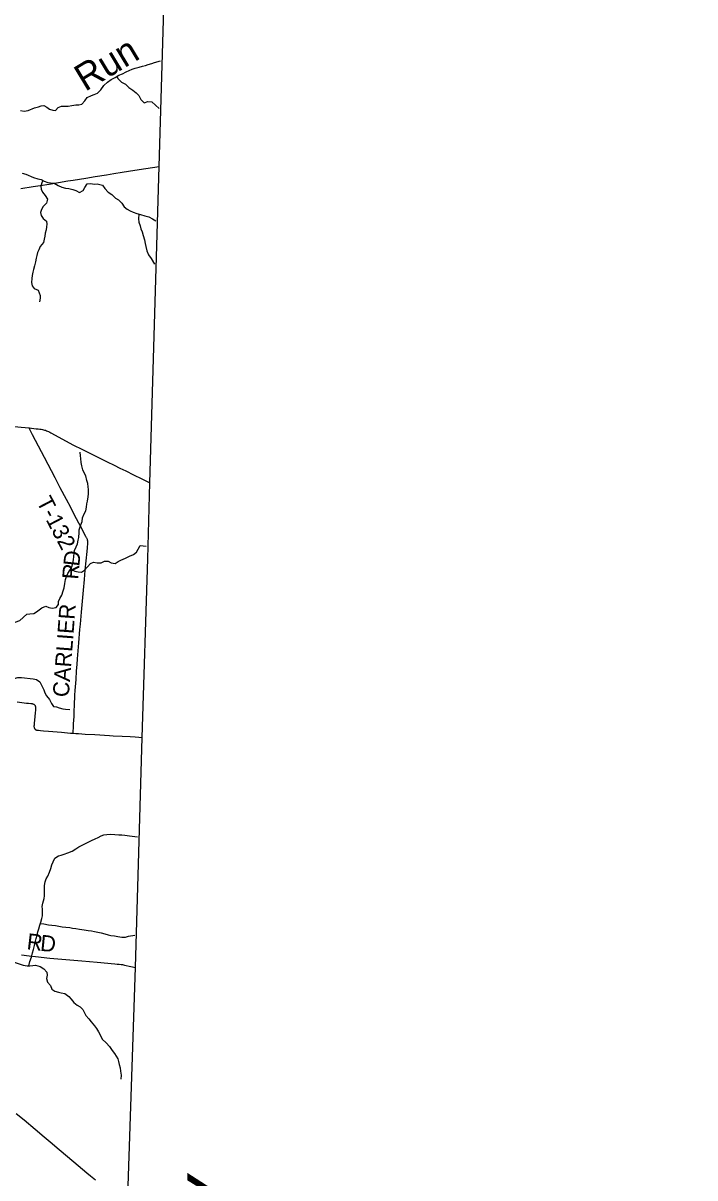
# Model space of a CAD drawing. Extents: x 1451455 to 1749751, y 218250 to 574981.
# Drawn here: x 1578654 to 1591170, y 419441 to 440949 of the extents above; entities that cross this region are included whole.
import ezdxf

# ---------------------------------------------------------------- set-up
doc = ezdxf.new("R2010")
doc.units = 0
for name, color, linetype in [('GM_X_Adjacent_County', 7, 'Continuous'), ('GM_X_Adjacent_County_Text', 7, 'Continuous'), ('GM_X_County', 7, 'Continuous'), ('GM_X_County_Road', 7, 'Continuous'), ('GM_X_County_Road_Text', 7, 'Continuous'), ('GM_X_Minor_River', 7, 'Continuous'), ('GM_X_Minor_River_Text', 7, 'Continuous'), ('GM_X_State_Route', 7, 'Continuous'), ('GM_X_Township', 7, 'Continuous'), ('GM_X_Township_Road', 7, 'Continuous'), ('GM_X_Township_Road_Text', 7, 'Continuous'), ('GM_X_US_Route', 7, 'Continuous')]:
    doc.layers.add(name, color=color, linetype=linetype)

msp = doc.modelspace()

# ---------------------------------------------------------------- linework, layer by layer
at = {"layer": 'GM_X_Adjacent_County'}
msp.add_lwpolyline([(1580602, 418918), (1580746, 423359), (1580874, 427644), (1580979, 430971), (1581014, 432385), (1581190, 438279), (1581383, 444781), (1581567, 450939), (1581670, 454427), (1581739, 457239), (1582867, 457136), (1582883, 457135), (1588502, 456667), (1590579, 456501), (1590479, 454965), (1590388, 454199), (1590303, 452833), (1590219, 451466), (1590110, 449807), (1590085, 449419), (1590007, 448309), (1590719, 448267), (1592674, 448158)], dxfattribs=at)
at = {"layer": 'GM_X_County'}
msp.add_lwpolyline([(1580602, 418918), (1580746, 423359), (1580874, 427644), (1580979, 430971), (1581014, 432385), (1581190, 438279), (1581383, 444781)], dxfattribs=at)
at = {"layer": 'GM_X_County_Road'}
for points in [[(1576534, 433625), (1576700, 433610), (1576978, 433584), (1577109, 433571), (1577285, 433554), (1577445, 433538), (1577801, 433503), (1577970, 433485), (1578284, 433455), (1578431, 433440), (1578620, 433422), (1578767, 433408)], [(1578767, 433408), (1578898, 433395), (1578933, 433392), (1578966, 433387), (1578991, 433383), (1579014, 433379), (1579033, 433375), (1579051, 433370), (1579070, 433365), (1579089, 433358), (1579107, 433351), (1579128, 433342), (1579150, 433330), (1579172, 433320), (1579252, 433275), (1579309, 433244), (1579596, 433091), (1579748, 433013), (1580059, 432858), (1580219, 432780), (1580353, 432713), (1580456, 432662), (1580565, 432608), (1580709, 432537), (1580865, 432459), (1581014, 432385)], [(1578627, 423595), (1578767, 423577), (1578884, 423563), (1579155, 423535), (1579449, 423508), (1579746, 423482), (1580031, 423458), (1580364, 423430), (1580409, 423425), (1580445, 423422), (1580479, 423417), (1580508, 423413), (1580541, 423406), (1580664, 423379), (1580746, 423359)]]:
    msp.add_lwpolyline(points, dxfattribs=at)
at = {"layer": 'GM_X_Minor_River'}
for points in [[(1578865, 439371), (1578938, 439392), (1578988, 439407), (1579038, 439417), (1579094, 439386), (1579149, 439345), (1579207, 439327), (1579259, 439322), (1579310, 439377), (1579368, 439401), (1579436, 439400), (1579496, 439401), (1579564, 439412), (1579636, 439424), (1579695, 439427), (1579749, 439438), (1579805, 439498), (1579846, 439563), (1579929, 439598), (1579981, 439616), (1580039, 439643), (1580102, 439708), (1580161, 439784), (1580226, 439851), (1580293, 439898), (1580367, 439934), (1580436, 439977), (1580508, 440006), (1580576, 440041), (1580633, 440069), (1580687, 440092), (1580739, 440107), (1580814, 440131), (1580876, 440148), (1580932, 440161), (1580984, 440175), (1581051, 440198), (1581101, 440215), (1581216, 440249)], [(1580398, 439953), (1580423, 439913), (1580490, 439846), (1580562, 439809), (1580627, 439752), (1580698, 439699), (1580762, 439651), (1580811, 439600), (1580848, 439525), (1580910, 439463), (1580980, 439486), (1581052, 439483), (1581189, 439360)], [(1578605, 439323), (1578677, 439309), (1578747, 439318), (1578865, 439371)], [(1578636, 438151), (1578708, 438134), (1578848, 438071)], [(1579021, 438020), (1579003, 437971), (1578986, 437912), (1578993, 437853), (1579015, 437803), (1579064, 437738), (1579111, 437668), (1579090, 437598), (1579028, 437531), (1578995, 437479), (1578980, 437421), (1578988, 437365), (1579027, 437308), (1579090, 437260), (1579098, 437207), (1579093, 437153), (1579082, 437096), (1579068, 437036), (1579059, 436982), (1579046, 436922), (1579034, 436864), (1578975, 436786), (1578946, 436729), (1578925, 436677), (1578911, 436623), (1578900, 436569), (1578885, 436503), (1578868, 436431), (1578850, 436362), (1578835, 436310), (1578822, 436250), (1578816, 436194), (1578813, 436120), (1578826, 436057), (1578863, 436007), (1578933, 435976), (1578970, 435876), (1578969, 435824), (1578958, 435756)], [(1578848, 438071), (1578926, 438046), (1578992, 438036), (1579045, 438007), (1579115, 437982), (1579167, 437972), (1579235, 437965), (1579306, 437924), (1579378, 437895), (1579446, 437876), (1579506, 437867), (1579578, 437852), (1579634, 437832), (1579707, 437795), (1579774, 437828), (1579804, 437886), (1579847, 437957), (1579917, 437963), (1579979, 437948), (1580035, 437953), (1580131, 437928), (1580176, 437867), (1580242, 437801), (1580307, 437756), (1580376, 437689), (1580432, 437658), (1580493, 437593), (1580536, 437529), (1580594, 437484), (1580650, 437451), (1580707, 437427), (1580771, 437402), (1580843, 437385), (1580925, 437360), (1580997, 437339), (1581066, 437304), (1581127, 437265)], [(1580812, 437392), (1580806, 437303), (1580813, 437243), (1580832, 437171), (1580850, 437119), (1580871, 437060), (1580894, 436994), (1580915, 436912), (1580929, 436845), (1580938, 436785), (1580959, 436705), (1580992, 436632), (1581037, 436562), (1581103, 436456)], [(1578723, 429939), (1578781, 429945), (1578851, 429952), (1578902, 429983), (1578954, 430019), (1579005, 430056), (1579079, 430089), (1579133, 430067), (1579197, 430052), (1579271, 430063), (1579314, 430119), (1579314, 430177), (1579337, 430235), (1579374, 430294), (1579399, 430372), (1579417, 430428), (1579430, 430510), (1579445, 430588), (1579460, 430640), (1579487, 430697), (1579529, 430765), (1579568, 430835), (1579583, 430892), (1579594, 430950), (1579598, 431016), (1579603, 431074), (1579614, 431128), (1579645, 431192), (1579669, 431252), (1579682, 431316), (1579693, 431370), (1579698, 431462), (1579700, 431514), (1579728, 431604), (1579754, 431669), (1579761, 431737), (1579794, 431807), (1579823, 431867), (1579836, 431935), (1579844, 431993), (1579855, 432045), (1579866, 432123), (1579871, 432183), (1579874, 432263), (1579868, 432313), (1579857, 432373), (1579843, 432427), (1579820, 432514), (1579789, 432574), (1579766, 432628), (1579749, 432703), (1579735, 432763), (1579728, 432837), (1579723, 432891), (1579718, 432959)], [(1579537, 430779), (1579561, 430767), (1579617, 430740), (1579679, 430727), (1579741, 430722), (1579797, 430758), (1579852, 430823), (1579911, 430885), (1579967, 430908), (1580035, 430897), (1580109, 430896), (1580172, 430930), (1580238, 430925), (1580293, 430894), (1580371, 430887), (1580428, 430923), (1580478, 430948), (1580561, 430985), (1580639, 431020), (1580710, 431049), (1580768, 431093), (1580795, 431152), (1580832, 431222), (1580948, 431209)], [(1577574, 428833), (1577585, 428892), (1577643, 428970), (1577694, 429029), (1577729, 429084), (1577772, 429155), (1577797, 429211), (1577816, 429267), (1577842, 429332), (1577873, 429388), (1577934, 429415), (1577990, 429434), (1578051, 429459), (1578103, 429478), (1578160, 429533), (1578211, 429582), (1578247, 429640), (1578284, 429693), (1578333, 429750), (1578384, 429783), (1578440, 429788), (1578508, 429793), (1578593, 429820), (1578723, 429939)], [(1577335, 428827), (1577399, 428816), (1577451, 428815), (1577515, 428824), (1577570, 428833), (1577634, 428840), (1577684, 428839), (1577740, 428830), (1577806, 428806), (1577878, 428785), (1577942, 428766), (1577996, 428757), (1578062, 428750), (1578116, 428743), (1578170, 428748), (1578226, 428747), (1578280, 428736), (1578349, 428753), (1578418, 428721), (1578487, 428744), (1578559, 428763), (1578626, 428758), (1578678, 428753)], [(1578678, 428753), (1578787, 428743), (1578841, 428736), (1578905, 428726), (1578966, 428681), (1579005, 428604), (1579040, 428534), (1579060, 428475), (1579091, 428419), (1579148, 428350), (1579183, 428278), (1579221, 428221), (1579275, 428213), (1579328, 428196), (1579396, 428175), (1579446, 428172), (1579522, 428162)], [(1578760, 423392), (1578779, 423472), (1578810, 423553), (1578831, 423633), (1578848, 423695), (1578865, 423771), (1578880, 423827), (1578898, 423897), (1578915, 423965), (1578928, 424023), (1578945, 424081), (1578967, 424150), (1578982, 424204), (1579003, 424270), (1579016, 424322), (1579018, 424394), (1579013, 424446), (1579008, 424496), (1579022, 424558), (1579045, 424644), (1579050, 424694), (1579053, 424744), (1579051, 424810), (1579050, 424890), (1579063, 424954), (1579086, 425010), (1579115, 425062), (1579147, 425136), (1579168, 425204), (1579189, 425269), (1579212, 425327), (1579245, 425395), (1579313, 425440), (1579365, 425452), (1579420, 425469), (1579486, 425494), (1579568, 425529), (1579639, 425572), (1579695, 425606), (1579754, 425639), (1579818, 425672), (1579877, 425698), (1579929, 425725), (1579999, 425758), (1580050, 425784), (1580108, 425813), (1580158, 425833), (1580215, 425836), (1580289, 425843), (1580361, 425838), (1580437, 425831), (1580495, 425829), (1580551, 425822), (1580634, 425809), (1580788, 425796)], [(1578976, 424181), (1579038, 424174), (1579128, 424156), (1579190, 424148), (1579256, 424139), (1579321, 424128), (1579383, 424119), (1579449, 424111), (1579523, 424102), (1579575, 424095), (1579635, 424086), (1579705, 424074), (1579791, 424062), (1579867, 424052), (1579931, 424041), (1579987, 424032), (1580049, 424021), (1580110, 424005), (1580178, 423988), (1580236, 423969), (1580290, 423958), (1580356, 423948), (1580420, 423935), (1580492, 423924), (1580564, 423927), (1580616, 423943), (1580733, 423964)], [(1578487, 423458), (1578658, 423405)], [(1578658, 423405), (1578728, 423394), (1578780, 423391), (1578834, 423399), (1578888, 423402), (1578970, 423377), (1579040, 423336), (1579095, 423272), (1579100, 423215), (1579092, 423155), (1579111, 423089), (1579166, 423022), (1579189, 422956), (1579247, 422919), (1579311, 422900), (1579362, 422888), (1579430, 422875), (1579508, 422822), (1579547, 422771), (1579598, 422709), (1579660, 422656), (1579718, 422627), (1579769, 422575), (1579796, 422518), (1579824, 422466), (1579879, 422401), (1579922, 422346), (1579985, 422276), (1580023, 422225), (1580060, 422163), (1580101, 422078), (1580129, 422028), (1580204, 421955), (1580263, 421888), (1580316, 421811), (1580355, 421758), (1580389, 421708), (1580416, 421658), (1580430, 421607), (1580445, 421551), (1580460, 421493), (1580470, 421429), (1580483, 421354), (1580478, 421280)]]:
    msp.add_lwpolyline(points, dxfattribs=at)
at = {"layer": 'GM_X_State_Route'}
msp.add_lwpolyline([(1578527, 420643), (1578673, 420521), (1578879, 420348), (1579044, 420207), (1579156, 420112), (1579326, 419973), (1579600, 419742), (1579842, 419536), (1579908, 419481), (1580002, 419404)], dxfattribs=at)
at = {"layer": 'GM_X_Township'}
msp.add_lwpolyline([(1580602, 418918), (1580746, 423359), (1580874, 427644), (1580979, 430971), (1581014, 432385), (1581190, 438279), (1581383, 444781)], dxfattribs=at)
at = {"layer": 'GM_X_Township_Road'}
for points in [[(1579587, 427722), (1579588, 427750), (1579592, 427835), (1579595, 427900), (1579603, 428035), (1579608, 428149), (1579611, 428231), (1579614, 428302), (1579617, 428371), (1579620, 428435), (1579626, 428516), (1579640, 428723), (1579651, 428886), (1579659, 429001), (1579669, 429109), (1579680, 429259), (1579691, 429407), (1579712, 429652), (1579722, 429756), (1579741, 429975), (1579780, 430387), (1579798, 430586), (1579813, 430760), (1579829, 430933), (1579845, 431106), (1579852, 431178), (1579859, 431260), (1579859, 431272), (1579859, 431286), (1579859, 431295), (1579858, 431304), (1579856, 431314), (1579854, 431324), (1579852, 431333), (1579848, 431343), (1579843, 431353), (1579838, 431364), (1579825, 431389), (1579769, 431492), (1579747, 431537), (1579692, 431638), (1579608, 431797), (1579541, 431925), (1579464, 432074), (1579347, 432294), (1579250, 432481), (1579053, 432859), (1578828, 433281), (1578780, 433380), (1578767, 433408)], [(1578545, 428305), (1578717, 428285), (1578753, 428281), (1578799, 428277), (1578810, 428276), (1578822, 428274), (1578830, 428272), (1578837, 428270), (1578845, 428267), (1578852, 428263), (1578858, 428259), (1578863, 428255), (1578868, 428250), (1578872, 428245), (1578876, 428237), (1578879, 428231), (1578881, 428225), (1578883, 428219), (1578884, 428212), (1578885, 428206), (1578886, 428197), (1578886, 428190), (1578886, 428181), (1578886, 428173), (1578884, 428155), (1578880, 428101), (1578868, 427967), (1578862, 427911), (1578858, 427872), (1578857, 427856), (1578857, 427846), (1578858, 427839), (1578858, 427833), (1578860, 427826), (1578861, 427820), (1578864, 427815), (1578866, 427811), (1578869, 427807), (1578872, 427803), (1578876, 427799), (1578881, 427794), (1578887, 427791), (1578892, 427788), (1578898, 427785), (1578904, 427783), (1578911, 427781), (1578917, 427779), (1578930, 427778), (1578943, 427777), (1578981, 427774), (1579035, 427770), (1579126, 427762), (1579372, 427741), (1579538, 427725), (1579587, 427722)], [(1579587, 427722), (1579636, 427718), (1579689, 427715), (1579813, 427708), (1579990, 427697), (1580262, 427681), (1580331, 427677), (1580501, 427668), (1580648, 427659), (1580740, 427653), (1580808, 427648), (1580874, 427644)]]:
    msp.add_lwpolyline(points, dxfattribs=at)
at = {"layer": 'GM_X_US_Route'}
msp.add_lwpolyline([(1578614, 437869), (1578843, 437906), (1578975, 437926), (1579137, 437952), (1579315, 437981), (1579490, 438009), (1579587, 438026), (1579820, 438062), (1579995, 438091), (1580206, 438125), (1580345, 438147), (1580501, 438171), (1580734, 438208), (1580941, 438241), (1581190, 438279)], dxfattribs=at)

# ---------------------------------------------------------------- texts
at = {"layer": 'GM_X_Adjacent_County_Text'}
msp.add_text('HIGHLAND COUNTY', height=1000, rotation=88.4903, dxfattribs=at).set_placement((1582376, 406614))
at = {"layer": 'GM_X_County_Road_Text'}
for s, rotation, p in [('R', 353.3187, (1578712, 423701)), ('D', 354.4962, (1578963, 423672))]:
    msp.add_text(s, height=300, rotation=rotation, dxfattribs=at).set_placement(p)
at = {"layer": 'GM_X_Minor_River_Text'}
msp.add_text('Run', height=500, rotation=31.118, dxfattribs=at).set_placement((1579809, 439665))
at = {"layer": 'GM_X_Township_Road_Text'}
for s, rotation, p in [('T-132', 297.5653, (1578896, 432038)), ('D', 83.9269, (1579700, 430822)), ('R', 85.3287, (1579680, 430579)), ('CARLIER', 85.6747, (1579504, 428387))]:
    msp.add_text(s, height=300, rotation=rotation, dxfattribs=at).set_placement(p)

doc.saveas('drawing.dxf')
